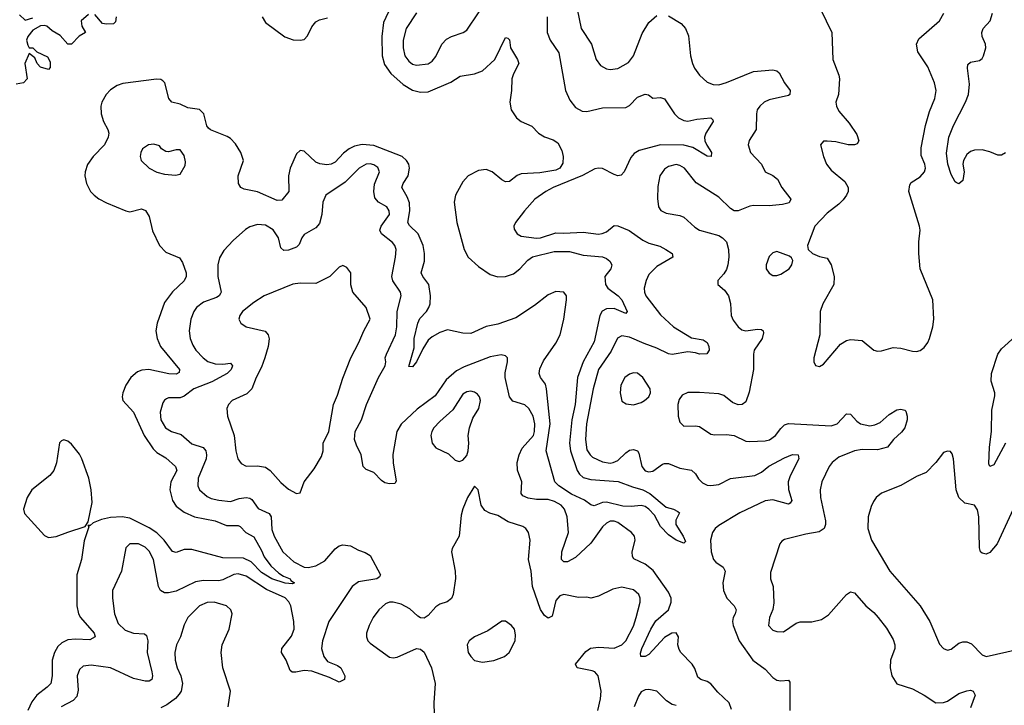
# Model space of a CAD drawing. Header units: inches. Extents: x 1771504 to 1971212, y 471788 to 643615.
# Tile 490 of 587: x 1893622 to 1898704, y 600497 to 604036. Entities that reach past the tile are written whole.
import ezdxf

# ---------------------------------------------------------------- set-up
doc = ezdxf.new("R2010")
doc.units = ezdxf.units.IN
doc.header["$MEASUREMENT"] = 0
doc.layers.add('B8690', color=7, linetype='Continuous')

msp = doc.modelspace()

# ---------------------------------------------------------------- linework, layer by layer
at = {"layer": 'B8690', "color": 5}
for points, elevation in [([(1895670, 604071.8), (1895617.3, 603990), (1895601.9, 603930), (1895600.4, 603890), (1895610.2, 603850), (1895630, 603821.6), (1895650, 603807), (1895670, 603801.7), (1895730, 603808.6), (1895750, 603821.2), (1895770, 603846), (1895801.5, 603910), (1895824.4, 603935.6), (1895850, 603949.4), (1895910.8, 603969.2), (1895930, 603981.3), (1896050, 604162)], 340), ([(1895538, 604102), (1895498.9, 604021.1), (1895491.2, 603948.8), (1895493.3, 603850), (1895505.4, 603805.4), (1895537.4, 603757.4), (1895601.4, 603701.4), (1895650, 603672.6), (1895690, 603661.5), (1895730, 603664.1), (1895846.8, 603713.2), (1895894.8, 603745.2), (1895970, 603756), (1896010, 603771.6), (1896074.6, 603830), (1896130, 603944), (1896141, 603941), (1896150, 603932), (1896155.2, 603890), (1896191.3, 603830), (1896197.6, 603810), (1896170, 603756.3), (1896161.9, 603730), (1896160.5, 603670), (1896151.1, 603610), (1896159.3, 603570), (1896186.9, 603530), (1896210, 603511.1), (1896265.9, 603485.9), (1896299.5, 603450), (1896330, 603431.1), (1896375.7, 603415.7), (1896399.8, 603399.8), (1896420.8, 603360.7), (1896426.8, 603330), (1896424.7, 603295.3), (1896409.7, 603270.3), (1896390, 603260.1), (1896306.4, 603246.4), (1896210, 603240.2), (1896189, 603231), (1896150, 603201), (1896130, 603199.2), (1896110, 603209.8), (1896060.5, 603250), (1896030, 603262.9), (1895990, 603257.6), (1895937.1, 603230), (1895910, 603198.4), (1895881.2, 603150), (1895871.6, 603130), (1895865, 603095), (1895878.9, 602990), (1895916.2, 602850), (1895935.9, 602810), (1895990, 602761.3), (1896050, 602721.6), (1896090, 602709.5), (1896130, 602710.1), (1896170, 602724.1), (1896203.5, 602750), (1896245.2, 602794.8), (1896268.7, 602811.3), (1896380.5, 602839.5), (1896460.3, 602840.3), (1896530, 602821.3), (1896630, 602812.8), (1896650, 602804.2), (1896667.5, 602790), (1896677.6, 602770), (1896672.4, 602750), (1896642.7, 602710), (1896645.2, 602670), (1896658, 602650), (1896711.3, 602611.3), (1896730, 602590.3), (1896757.4, 602530), (1896750, 602519.6), (1896690, 602545.8), (1896650, 602544.3), (1896628.1, 602531.9), (1896616.1, 602510), (1896586.3, 602373.7), (1896529.5, 602270.5), (1896500.3, 602190), (1896489.1, 602050), (1896472.4, 601970), (1896459.9, 601850), (1896464.4, 601810), (1896499.3, 601710), (1896510.5, 601690.5), (1896530, 601672.9), (1896570, 601662.5), (1896711.7, 601651.6), (1896784.2, 601624.2), (1896837.6, 601610), (1896874, 601590), (1896959.2, 601519.2), (1896996, 601510), (1897018.2, 601498.2), (1897028, 601490), (1897007.9, 601452.1), (1897008.9, 601430), (1897046.4, 601370), (1897058, 601342), (1897050, 601334), (1897010, 601349.7), (1896970, 601377.4), (1896930, 601420.4), (1896898.6, 601478.6), (1896870, 601509.8), (1896850, 601523.2), (1896830, 601528.1), (1896777.4, 601522.6), (1896735, 601525), (1896650, 601545.6), (1896630, 601543.6), (1896586.8, 601526.8), (1896570, 601531.6), (1896536.5, 601556.5), (1896470, 601587), (1896403.9, 601630), (1896383.6, 601650), (1896339.9, 601810), (1896359.5, 601950), (1896341.5, 602130), (1896335.1, 602155.1), (1896309.8, 602190), (1896302.3, 602210), (1896306.9, 602233.1), (1896325.3, 602274.7), (1896390, 602366.5), (1896411, 602410), (1896429.9, 602490), (1896444.5, 602590), (1896444.4, 602610), (1896430.4, 602630.4), (1896390, 602632.7), (1896350, 602615.8), (1896279.1, 602560.9), (1896182.2, 602497.8), (1896090, 602464.6), (1896030, 602453), (1895950, 602416.5), (1895910, 602418), (1895830, 602434.5), (1895790, 602421.7), (1895750, 602398.4), (1895730, 602381.2), (1895702.2, 602337.8), (1895670, 602269.7), (1895650, 602243.6), (1895630, 602246), (1895658.1, 602341.9), (1895657.7, 602390), (1895677.5, 602470), (1895687, 602493), (1895721.7, 602530), (1895733.6, 602550), (1895739.8, 602570), (1895741.8, 602610), (1895733.6, 602670), (1895702.3, 602710), (1895693.5, 602730), (1895710.6, 602790), (1895710.9, 602830), (1895704.2, 602870), (1895678.5, 602930), (1895633.4, 602973.4), (1895624.8, 602990), (1895635.6, 603050), (1895633.4, 603090), (1895621.7, 603121.7), (1895594.7, 603170), (1895600.9, 603190), (1895627.5, 603230), (1895633.4, 603270), (1895629.8, 603290), (1895618.5, 603310), (1895595.3, 603330), (1895450, 603386.8), (1895390, 603391.6), (1895350, 603382.5), (1895322.8, 603370), (1895293.5, 603346.5), (1895250, 603299.8), (1895230, 603289.9), (1895207.1, 603287.1), (1895171.3, 603291.3), (1895150, 603299.8), (1895090, 603358), (1895070, 603360.4), (1895050, 603344.2), (1895018.5, 603270), (1895010.1, 603229.9), (1895010.8, 603149.2), (1894975.5, 603104.5), (1894950, 603103), (1894850, 603148), (1894780.9, 603160.9), (1894763, 603170), (1894750.7, 603190.7), (1894749, 603230), (1894776.8, 603310), (1894763.4, 603350), (1894734.9, 603394.9), (1894710, 603422.3), (1894693.2, 603433.2), (1894607.1, 603467.1), (1894595.8, 603475.8), (1894588.5, 603488.5), (1894572.4, 603550), (1894550, 603572.8), (1894490, 603581.5), (1894450, 603599.3), (1894407, 603610), (1894391.1, 603630), (1894370.9, 603710), (1894360.3, 603720.3), (1894350, 603726.9), (1894328.7, 603728.7), (1894154.2, 603705.8), (1894124.3, 603695.7), (1894090, 603673.6), (1894067.8, 603650), (1894045.3, 603610), (1894040.8, 603590), (1894041.7, 603550), (1894055, 603510), (1894076.3, 603470), (1894081.1, 603450), (1894078.6, 603430), (1894059.4, 603390), (1894000.6, 603330), (1893971.2, 603288.8), (1893959, 603250), (1893958.3, 603230), (1893966, 603190), (1893987.1, 603150), (1894005.8, 603130), (1894030, 603111.8), (1894070, 603091), (1894170, 603048.9), (1894190, 603044.9), (1894250, 603060.2), (1894270.8, 603050.8), (1894290, 603020.5), (1894306.8, 602946.8), (1894343.8, 602870), (1894376, 602836), (1894446.8, 602806.8), (1894462.8, 602782.8), (1894481.1, 602730), (1894480.7, 602710), (1894471.5, 602688.5), (1894410, 602630.9), (1894370, 602576.3), (1894331.2, 602470), (1894324.7, 602430), (1894332, 602390), (1894349.3, 602350), (1894447, 602230), (1894445.8, 602214.2), (1894430, 602207.2), (1894391.5, 602208.5), (1894288.7, 602231.3), (1894252.6, 602227.4), (1894230, 602217.6), (1894195.3, 602190), (1894170, 602149.4), (1894153.4, 602110), (1894150.3, 602090), (1894154.4, 602070), (1894210, 602010.4), (1894264.3, 601890), (1894310, 601820.8), (1894330, 601802), (1894375.3, 601775.3), (1894426.7, 601730), (1894433.5, 601710), (1894401.6, 601650), (1894397.5, 601610), (1894410, 601554), (1894430, 601525.4), (1894470, 601493.4), (1894523.7, 601470), (1894630, 601448.6), (1894690, 601425.1), (1894750, 601425.5), (1894760.4, 601420.4), (1894788.9, 601388.9), (1894830, 601367.6), (1894870, 601295.4), (1894883, 601263), (1894917.3, 601217.3), (1894959.3, 601179.3), (1894983.7, 601163.7), (1895017.8, 601150), (1895022, 601142), (1895040.3, 601130), (1895030, 601124.8), (1894991.6, 601128.4), (1894922.5, 601150), (1894870, 601183.4), (1894817.3, 601237.3), (1894776.7, 601256.7), (1894670, 601258.4), (1894510, 601300.8), (1894470, 601300.8), (1894430, 601286.3), (1894410, 601290.7), (1894367, 601350), (1894330, 601387), (1894290, 601413.6), (1894190, 601462.6), (1894150, 601469.9), (1894090, 601465.8), (1894044.5, 601455.5), (1894001.6, 601438.4), (1893986, 601426), (1893974, 601426), (1893978, 601418), (1893954.1, 601345.9), (1893940.2, 601250), (1893917.3, 601170), (1893916.3, 601010), (1893925.4, 600970), (1893935, 600950), (1894006, 600870), (1894012, 600850), (1893984.5, 600835.5), (1893910, 600838.7), (1893870, 600834.6), (1893839.6, 600820.4), (1893818.7, 600801.3), (1893801.3, 600770), (1893790.2, 600730), (1893790.1, 600649.9), (1893782.2, 600610), (1893764, 600590), (1893710.7, 600549.3), (1893684.2, 600515.8), (1893663.5, 600470)], 320), ([(1896498.8, 604090), (1896520.6, 603990), (1896572.9, 603910), (1896597.8, 603830), (1896619.5, 603799.5), (1896650, 603782), (1896670, 603778.5), (1896710, 603784.7), (1896764.9, 603815.1), (1896789.8, 603850), (1896835.3, 603964.7), (1896870, 604021.6), (1896910, 604058)], 360), ([(1897755.3, 604090), (1897814.6, 603970), (1897818.3, 603830), (1897850.3, 603750), (1897853.7, 603730), (1897848, 603650), (1897834, 603610), (1897837.1, 603590), (1897850, 603563), (1897902.5, 603502.5), (1897942.8, 603442.8), (1897954, 603410), (1897945.2, 603394.8), (1897930.3, 603389.7), (1897898, 603390), (1897834.4, 603405.6), (1897790.5, 603409.5), (1897770, 603409), (1897754.8, 603390), (1897770.6, 603329.4), (1897787, 603290), (1897810, 603259.5), (1897880.9, 603200.9), (1897898, 603170), (1897897.4, 603150), (1897890.3, 603130), (1897873, 603107), (1897850, 603083), (1897790, 603037.3), (1897725.3, 602970), (1897687.7, 602870), (1897690.8, 602850), (1897714.8, 602830), (1897750, 602814), (1897790, 602804.9), (1897810, 602770.8), (1897826.3, 602710), (1897823.6, 602670), (1897767.4, 602570), (1897753.8, 602530), (1897751.5, 602410), (1897720.5, 602290), (1897720.7, 602270), (1897730, 602251.3), (1897750, 602246.8), (1897770, 602257.3), (1897858.5, 602361.5), (1897890, 602380.7), (1897910, 602384.9), (1897970, 602380.7), (1898030, 602330.6), (1898050, 602325.5), (1898070, 602326), (1898130, 602344.4), (1898170, 602341.3), (1898230, 602324.6), (1898250, 602323.1), (1898270, 602328.9), (1898290, 602343.7), (1898309.6, 602370), (1898317.4, 602390), (1898334.7, 602450), (1898340.4, 602490), (1898335.8, 602590), (1898269.6, 602750), (1898262.7, 602830), (1898262.7, 602890), (1898269.2, 602950), (1898266.6, 602970), (1898211.6, 603150), (1898216.6, 603183.4), (1898223.6, 603196.4), (1898270, 603224.9), (1898292.2, 603250), (1898297.7, 603270), (1898294, 603290), (1898274.7, 603334.7), (1898275.2, 603375.2), (1898296.5, 603490), (1898318.1, 603561.9), (1898346, 603630), (1898352.7, 603670), (1898343.9, 603710), (1898310, 603792), (1898258.5, 603870), (1898251, 603910), (1898262.5, 603937.5), (1898369.4, 604030), (1898391.6, 604070)], 380), ([(1893977.3, 604062.7), (1893938.8, 604030), (1893943, 604003), (1893961, 603970), (1893928.3, 603951.7), (1893890, 603909.6), (1893869.6, 603909.6), (1893830, 603954), (1893790, 603978), (1893762.3, 604002.3), (1893750, 604006.3), (1893730, 604004), (1893690, 603981.3), (1893664, 603950), (1893657.3, 603930), (1893664, 603904), (1893670.9, 603890.9), (1893690, 603890.6), (1893710.8, 603870), (1893764.5, 603844.5), (1893778.5, 603818.5), (1893779.5, 603790), (1893770, 603778.4), (1893730, 603790.9), (1893712, 603810), (1893699.3, 603839.3), (1893670, 603862), (1893648.4, 603810), (1893660.7, 603730), (1893641, 603710), (1893603.3, 603703.3)], 280), ([(1893621.6, 604061.6), (1893650, 604034.3), (1893690, 604044.9)], 280), ([(1894119.3, 604050), (1894115.5, 604024.5), (1894105.4, 604014.6), (1894070, 604012.3), (1894050, 604016), (1894010, 604063.6)], 280), ([(1894874, 604050), (1894890, 604021.3), (1894990, 603947.2), (1895032.8, 603932.8), (1895070, 603930.3), (1895090, 603933.7), (1895107.9, 603952), (1895130, 603999.1), (1895150, 604024.4), (1895170, 604035.8), (1895210, 604045.7)], 320), ([(1896344.2, 604050), (1896345.2, 603970), (1896360.2, 603930), (1896404.1, 603864.1), (1896439.5, 603670), (1896460.6, 603620.6), (1896490, 603582), (1896524.6, 603564.6), (1896550, 603562.1), (1896630, 603581.2), (1896750, 603582.8), (1896770, 603592.3), (1896810, 603635.6), (1896850, 603652.3), (1896867.8, 603647.7), (1896890, 603630.6), (1896930, 603634.9), (1896950, 603626.7), (1897001.3, 603550), (1897023.1, 603530), (1897050, 603515.9), (1897070, 603512.9), (1897117.3, 603522.7), (1897189.1, 603529.1), (1897199.2, 603519.2), (1897201.6, 603510), (1897163.5, 603450), (1897157.3, 603430), (1897158.8, 603410), (1897168.1, 603388.1), (1897193.2, 603350), (1897190.6, 603330), (1897170, 603330.9), (1897096.6, 603376.6), (1897050, 603388), (1896929.1, 603390.9), (1896819.4, 603360.6), (1896794.1, 603345.9), (1896775.5, 603324.5), (1896742.6, 603250), (1896726.5, 603233.5), (1896710, 603230.9), (1896690, 603236.2), (1896630, 603268.5), (1896610, 603270.4), (1896590, 603265.6), (1896527.5, 603232.5), (1896375.3, 603170), (1896337.3, 603150), (1896281, 603110), (1896226.6, 603050), (1896180.2, 602990), (1896172.3, 602970), (1896174.2, 602954.2), (1896190.3, 602930), (1896210, 602919), (1896290, 602908.3), (1896310, 602910.1), (1896390, 602935.5), (1896430, 602933.8), (1896530, 602940.1), (1896610, 602929.4), (1896628.3, 602931.7), (1896650, 602941.8), (1896690, 602972.9), (1896710, 602971.7), (1896767.7, 602947.7), (1896837.7, 602897.7), (1896870, 602883), (1896926.4, 602866.4), (1896957.6, 602850), (1896990.4, 602830), (1896992.4, 602810), (1896910, 602761.4), (1896870, 602720.3), (1896854.6, 602690), (1896845, 602650), (1896846.1, 602630), (1896853.5, 602610), (1896930, 602512.2), (1896996.8, 602450), (1897090, 602394.7), (1897150, 602384), (1897170, 602370.3), (1897178.3, 602350), (1897181.3, 602330), (1897168.6, 602311.4), (1897130.2, 602309.8), (1897110, 602316.8), (1897070, 602321.2), (1896990, 602308.4), (1896970, 602310.6), (1896910, 602340.9), (1896844.4, 602364.4), (1896770, 602397.9), (1896730, 602403.7), (1896707.3, 602392.7), (1896674.9, 602325.1), (1896610.1, 602230), (1896581.5, 602130), (1896548, 601950), (1896542.3, 601870), (1896550, 601816), (1896566, 601790), (1896578.5, 601778.5), (1896630, 601754.4), (1896670, 601747.8), (1896685.2, 601750), (1896710, 601761.2), (1896750, 601801.1), (1896770, 601814.9), (1896790, 601818), (1896810, 601810.3), (1896818.4, 601798.4), (1896833.8, 601730), (1896850, 601708.1), (1896870, 601701.8), (1896890, 601705.8), (1896939, 601741), (1896950, 601746), (1896970, 601744.7), (1897030, 601722), (1897090, 601710.2), (1897110, 601692), (1897126.3, 601666.3), (1897145.9, 601645.9), (1897170, 601634.3), (1897190, 601630.9), (1897230, 601636.3), (1897291.5, 601668.5), (1897416.6, 601683.4), (1897450, 601701), (1897489.1, 601730.9), (1897570, 601775), (1897610, 601792.1), (1897639.3, 601790), (1897642.6, 601770), (1897598.2, 601681.8), (1897588, 601650), (1897590.5, 601610.6), (1897606.5, 601553.5), (1897599.3, 601540.7), (1897590, 601536.1), (1897510, 601557.6), (1897470, 601552.8), (1897339, 601490), (1897230, 601425.7), (1897211, 601409), (1897198.5, 601390), (1897186.8, 601350), (1897190.2, 601290), (1897203.2, 601250), (1897215.3, 601235.3), (1897252.9, 601210), (1897263.6, 601190), (1897251.8, 601130), (1897254.2, 601090), (1897272, 601050), (1897309.1, 601010), (1897320.7, 600990), (1897315.6, 600970), (1897303.9, 600950), (1897301.4, 600930), (1897304.4, 600910), (1897335.9, 600830), (1897406.5, 600730), (1897470, 600683.2), (1897510, 600640.3), (1897530, 600626.9), (1897550, 600622.8), (1897590, 600626.7), (1897596.9, 600616.9), (1897596.3, 600470)], 340), ([(1896970, 604056), (1897035.8, 604015.8), (1897058, 603990), (1897073.3, 603953.3), (1897084, 603850), (1897094, 603810), (1897105.2, 603785.2), (1897130, 603750.2), (1897170, 603712.7), (1897201.2, 603701.2), (1897230, 603700.2), (1897270, 603711.1), (1897410, 603769.3), (1897510, 603776.5), (1897530, 603772.4), (1897542, 603762), (1897570.3, 603710), (1897598.7, 603670), (1897597.6, 603650), (1897590, 603644.8), (1897490, 603622.4), (1897464.4, 603610), (1897441.8, 603590), (1897429.2, 603570), (1897424.1, 603550), (1897423.2, 603470), (1897387, 603413), (1897381.8, 603390), (1897394.4, 603350), (1897450.4, 603290), (1897470.4, 603250.4), (1897510, 603232.4), (1897533.4, 603213.4), (1897555.3, 603170), (1897602.4, 603110), (1897592.7, 603090), (1897558.6, 603081.4), (1897490, 603074.7), (1897410, 603076.5), (1897390, 603073.3), (1897330, 603048.7), (1897310, 603049.8), (1897290, 603062), (1897230, 603119.8), (1897113.9, 603193.9), (1897053.1, 603270), (1897030, 603284.1), (1897010, 603288), (1896970, 603278.5), (1896950, 603265.3), (1896926.7, 603230), (1896915.5, 603175.5), (1896913.7, 603113.7), (1896918.4, 603070), (1896931.6, 603051.5), (1896958.2, 603038.2), (1897030, 603025.2), (1897050, 603016.5), (1897105.8, 602965.8), (1897130, 602950.2), (1897230, 602922), (1897250, 602910.3), (1897269.3, 602889.3), (1897279.7, 602850), (1897281.5, 602810), (1897277.2, 602770), (1897270, 602747), (1897255.9, 602724.1), (1897224.7, 602690), (1897224.7, 602670), (1897259.9, 602639.9), (1897279.6, 602610), (1897291.1, 602571.1), (1897294.3, 602510), (1897304.5, 602484.5), (1897330, 602450.2), (1897350, 602435.9), (1897370, 602430.2), (1897430, 602438.5), (1897450, 602437), (1897459.3, 602430), (1897460.4, 602420.4), (1897454.2, 602390), (1897413.6, 602330), (1897409.2, 602310), (1897410.3, 602230), (1897386.9, 602113.1), (1897370, 602063.7), (1897350.3, 602049.8), (1897330, 602048.2), (1897300.3, 602060.3), (1897255.8, 602095.8), (1897230, 602104.8), (1897130, 602111.9), (1897070, 602111), (1897042, 602098), (1897025.1, 602074.9), (1897018.3, 602050), (1897020.2, 601990), (1897030, 601959.1), (1897050, 601938.4), (1897110, 601940.2), (1897130, 601936.1), (1897190, 601897.4), (1897210, 601893.1), (1897270, 601894.9), (1897309.2, 601889.2), (1897370, 601860.3), (1897390, 601859.6), (1897470, 601862.6), (1897492.4, 601867.6), (1897523.1, 601890), (1897550, 601926.7), (1897570, 601944.9), (1897590, 601951.7), (1897810, 601939), (1897841.1, 601950), (1897890, 602001.7), (1897910, 602000.3), (1897943.2, 601963.2), (1897961.1, 601950), (1898010, 601939.5), (1898035.5, 601944.5), (1898062.9, 601957.1), (1898110, 601998.9), (1898150, 602022.4), (1898170, 602025.5), (1898190, 602020.7), (1898195.1, 602015.1), (1898203.1, 601990), (1898202.6, 601970), (1898190.3, 601930), (1898173, 601907), (1898132.4, 601870), (1898101.6, 601830), (1898050, 601816.5), (1897970, 601818.1), (1897930, 601809.9), (1897850, 601777.2), (1897815, 601750), (1897800.6, 601730), (1897762, 601650), (1897752.8, 601610), (1897755.8, 601570), (1897780.9, 601450), (1897780.9, 601430), (1897774.2, 601410), (1897748, 601392), (1897679.5, 601380.5), (1897570, 601353), (1897555.8, 601344.2), (1897545.7, 601330), (1897496.6, 601183.4), (1897496.9, 601150), (1897511.3, 601110), (1897514.4, 601025.6), (1897508.9, 600991.1), (1897492.3, 600950), (1897487.4, 600910), (1897510, 600885.7), (1897530, 600877.4), (1897564.4, 600875.6), (1897630, 600920.9), (1897650, 600928.9), (1897710, 600928.4), (1897759.6, 600940.4), (1897796.4, 600963.6), (1897890, 601068.5), (1897910, 601082.4), (1897930, 601077.1), (1897990, 601010.3), (1898030, 600976.5), (1898053.4, 600950), (1898095.8, 600895.8), (1898130, 600836.3), (1898138.5, 600810), (1898138.5, 600790), (1898116, 600730), (1898114.6, 600690), (1898123.2, 600650), (1898150, 600608.9), (1898230, 600582.2), (1898290.1, 600550.1), (1898350.2, 600510.2), (1898390, 600511.5), (1898410, 600519.1), (1898470, 600558.5), (1898510, 600572.3), (1898530, 600574.7), (1898544, 600570), (1898553.1, 600550), (1898530, 600484)], 360), ([(1898710.9, 603349.1), (1898690, 603337.3), (1898670, 603336.4), (1898630, 603354.8), (1898590, 603364.7), (1898550, 603362.4), (1898530, 603355.1), (1898510, 603340.7), (1898493.4, 603310), (1898490.3, 603290), (1898497.4, 603250), (1898490, 603206), (1898470, 603189.4), (1898455.9, 603195.9), (1898450, 603199.3), (1898430, 603237), (1898412.3, 603290), (1898406.3, 603346.3), (1898418.3, 603430), (1898441.6, 603490), (1898504.5, 603610), (1898518.4, 603650), (1898524, 603704), (1898514.1, 603785.9), (1898515.8, 603804.2), (1898530, 603816.9), (1898575.4, 603824.6), (1898590, 603836.5), (1898597.3, 603850), (1898609, 603890), (1898607.3, 603910), (1898590.6, 603950), (1898587.3, 603970), (1898594.6, 603990), (1898631.6, 604030), (1898642.9, 604070)], 360), ([(1897295.1, 600475.1), (1897284.2, 600510), (1897225.3, 600565.3), (1897190, 600608.6), (1897170, 600620.9), (1897137, 600630), (1897122.8, 600642.8), (1897107.3, 600687.3), (1897093.5, 600710), (1897034.3, 600770), (1897025, 600785), (1897019.3, 600810), (1897021.5, 600850), (1897010.5, 600870.5), (1896988.7, 600870), (1896950, 600847.4), (1896870, 600759.9), (1896850, 600749.2), (1896828, 600750), (1896826.3, 600766.3), (1896833.7, 600790), (1896879, 600890), (1896906.1, 600933.9), (1896969.9, 600990), (1896984.9, 601030), (1896984.3, 601050), (1896970, 601081.5), (1896892.2, 601192.2), (1896850, 601226.2), (1896792.6, 601252.6), (1896784.5, 601264.5), (1896784, 601290), (1896798.9, 601350), (1896795, 601370), (1896779.8, 601390), (1896710, 601440.6), (1896690, 601447.7), (1896670, 601447), (1896650, 601436.8), (1896630, 601418.6), (1896570, 601334.2), (1896490, 601260.3), (1896450, 601238.4), (1896430, 601236.9), (1896417.7, 601250), (1896419.4, 601290), (1896454.9, 601390), (1896448, 601470), (1896433.2, 601510), (1896416.2, 601530), (1896382, 601550), (1896350, 601559.3), (1896290, 601559.9), (1896246.7, 601566.7), (1896218.9, 601578.9), (1896210.9, 601590), (1896214.2, 601650), (1896191.1, 601711.1), (1896189.3, 601750), (1896200.2, 601790), (1896215.9, 601824.1), (1896273.7, 601890), (1896279.9, 601910), (1896280.1, 601950), (1896271.6, 601990), (1896249.3, 602029.3), (1896228.4, 602048.4), (1896167.1, 602067.1), (1896150.7, 602090), (1896127.2, 602190), (1896126.8, 602213.2), (1896140.4, 602270), (1896139.7, 602290), (1896130, 602300.5), (1896106.3, 602306.3), (1896050, 602296.1), (1895915.3, 602244.7), (1895875.9, 602224.1), (1895822.4, 602177.6), (1895765.7, 602094.3), (1895673.8, 602026.2), (1895591.3, 601948.7), (1895568.7, 601910), (1895547.5, 601792.5), (1895548.8, 601748.8), (1895565.5, 601654.5), (1895558, 601642), (1895530, 601639.7), (1895506.2, 601646.2), (1895490, 601657), (1895450, 601699.5), (1895410, 601714.5), (1895394.5, 601730), (1895384.5, 601790), (1895360, 601840), (1895350.6, 601870), (1895352.8, 601910), (1895385.8, 601970), (1895411.3, 602050), (1895473, 602190), (1895509, 602250), (1895512.1, 602270), (1895509, 602290), (1895514.8, 602310), (1895561.7, 602410), (1895569.1, 602450), (1895569.9, 602530.1), (1895591.7, 602610), (1895587.9, 602630), (1895547.8, 602687.8), (1895543.2, 602710), (1895562.4, 602810), (1895565.3, 602850), (1895558.7, 602870), (1895546.3, 602886.4), (1895489.7, 602930), (1895480.4, 602950), (1895486.9, 602970), (1895529.8, 603030), (1895529.7, 603050), (1895516.4, 603070), (1895473.9, 603093.9), (1895455.7, 603115.7), (1895449.1, 603150), (1895452.6, 603187.4), (1895479.2, 603250), (1895470, 603273.1), (1895450, 603286.4), (1895430, 603292.1), (1895410, 603290.6), (1895374, 603270), (1895301.9, 603198.1), (1895201.8, 603130), (1895185.8, 603094.2), (1895181.4, 603030), (1895170, 602984.7), (1895150, 602961.8), (1895090, 602927.4), (1895077.7, 602910), (1895064.1, 602875.9), (1895050, 602861.1), (1895010, 602845.7), (1894984.7, 602844.7), (1894970, 602858), (1894957.6, 602910), (1894930, 602950.7), (1894890, 602975), (1894850, 602979.4), (1894810, 602967.5), (1894786.5, 602953.5), (1894723.7, 602896.3), (1894675.9, 602844.1), (1894653.4, 602806.6), (1894644.8, 602770), (1894644.7, 602710), (1894661.4, 602630), (1894658, 602622), (1894651.2, 602610), (1894638.1, 602601.9), (1894570, 602577.2), (1894535, 602550), (1894521.5, 602530), (1894504.8, 602490), (1894497, 602430), (1894501.7, 602390), (1894515.3, 602355.3), (1894531, 602330), (1894568.4, 602290), (1894592.3, 602272.3), (1894630, 602260.1), (1894670, 602258), (1894710, 602263.8), (1894720.3, 602250), (1894713.6, 602230), (1894692, 602210), (1894613.9, 602166.1), (1894520.7, 602130), (1894470, 602093.4), (1894450, 602085), (1894390, 602084.5), (1894380.3, 602079.7), (1894370, 602072.6), (1894361.5, 602058.5), (1894347.3, 602010), (1894350.8, 601970), (1894373.8, 601930), (1894405.7, 601910), (1894455.3, 601895.3), (1894510, 601846.7), (1894568.6, 601828.6), (1894582.7, 601810), (1894586.3, 601790), (1894583.6, 601770), (1894542.2, 601670), (1894541.2, 601630), (1894550, 601609.2), (1894590, 601575.5), (1894610, 601565.4), (1894650, 601555.2), (1894710, 601549.2), (1894755.4, 601564.6), (1894790, 601569.5), (1894810, 601567), (1894820.1, 601560.1), (1894853.4, 601513.4), (1894910, 601487.5), (1894919.1, 601470), (1894924.1, 601404.1), (1894934.8, 601370), (1894980.5, 601290), (1895037, 601236.9), (1895090, 601210.8), (1895110, 601208.4), (1895150, 601216.8), (1895196.6, 601243.4), (1895250, 601305.2), (1895270, 601320.3), (1895290, 601326.3), (1895330, 601319.6), (1895370, 601297.4), (1895405.8, 601285.8), (1895430.3, 601270.3), (1895483.8, 601170), (1895478.9, 601161.1), (1895466, 601150), (1895370, 601134.8), (1895338.7, 601110), (1895216.8, 600930), (1895184.1, 600830), (1895180.1, 600790), (1895191, 600750), (1895210, 600723.5), (1895262.6, 600702.6), (1895279.5, 600690), (1895300.4, 600650), (1895299.1, 600630), (1895270, 600616.2), (1895221.2, 600641.2), (1895130, 600673.2), (1895090, 600676.1), (1895047.5, 600667.5), (1895028.7, 600668.7), (1895017.4, 600677.4), (1894998, 600730), (1894973.3, 600770), (1894975.1, 600790), (1895025.6, 600854.4), (1895038.1, 600890), (1895036.2, 600930), (1895020.7, 601010), (1895011.7, 601031.7), (1894992.1, 601052.1), (1894895.8, 601095.8), (1894790, 601164.5), (1894750, 601175.8), (1894726.8, 601173.2), (1894670, 601145.4), (1894650, 601140.2), (1894570, 601141.4), (1894530, 601134.2), (1894430, 601087.2), (1894390, 601077.5), (1894370, 601078.4), (1894349.1, 601089.1), (1894338.4, 601110), (1894311.9, 601250), (1894290, 601293.3), (1894270, 601312.8), (1894235.1, 601330), (1894190, 601330.8), (1894168.9, 601310), (1894148, 601190), (1894101.5, 601090), (1894101.5, 601050), (1894111.4, 600970), (1894130, 600919.2), (1894165.5, 600885.5), (1894210, 600869.4), (1894266.1, 600866.1), (1894277, 600857), (1894283, 600830), (1894280.2, 600770), (1894304.6, 600670), (1894306.9, 600650), (1894303.1, 600630), (1894290, 600621), (1894270, 600621.5), (1894210, 600636.4), (1894090, 600690.6), (1893990, 600705), (1893950, 600699.1), (1893930, 600681.5), (1893918.1, 600650), (1893924.4, 600575.6), (1893916.8, 600543.2), (1893897.7, 600522.3), (1893835.8, 600490)], 340), ([(1898709.6, 601850.4), (1898650, 601738), (1898630, 601729.6), (1898624, 601744), (1898627.2, 601830), (1898637.9, 601910), (1898639.9, 602020.1), (1898655, 602095), (1898655.3, 602110), (1898636.8, 602170), (1898637.3, 602210), (1898670, 602310.3), (1898690, 602336.9), (1898759.3, 602400.7)], 360), ([(1898749, 601510), (1898666.5, 601330), (1898630, 601286.6), (1898610, 601277.4), (1898590, 601282), (1898582, 601290), (1898576.4, 601310), (1898572.8, 601470), (1898565.6, 601505.6), (1898550, 601529.4), (1898501, 601541), (1898469.8, 601569.8), (1898455.5, 601610), (1898441.3, 601770), (1898434.9, 601794.9), (1898426.6, 601806.6), (1898410, 601809.5), (1898390, 601802.9), (1898350.2, 601749.8), (1898300.4, 601699.6), (1898250, 601678.5), (1898170, 601630.9), (1898070, 601591.6), (1898043, 601570), (1898028.4, 601550), (1898017.2, 601522.8), (1898001.7, 601470), (1897999.6, 601410), (1898018.3, 601350), (1898112.4, 601190), (1898270.2, 601010), (1898319.6, 600930), (1898370, 600813), (1898390, 600790.4), (1898410, 600782), (1898430, 600787.2), (1898470, 600818.3), (1898490, 600825.5), (1898510, 600825.2), (1898534.2, 600814.2), (1898590, 600758.4), (1898610, 600748.5), (1898770, 600784.9)], 380), ([(1896605.7, 600470), (1896620.2, 600530), (1896622.9, 600570), (1896608.5, 600650), (1896591.1, 600670), (1896575.9, 600675.9), (1896499.3, 600690), (1896491.3, 600710), (1896544.3, 600775.7), (1896568.2, 600791.8), (1896610, 600797.4), (1896690, 600793), (1896730, 600808.7), (1896750, 600829.3), (1896790, 600906), (1896803.9, 600950), (1896824.5, 601030), (1896824.5, 601050), (1896817.6, 601070), (1896790, 601092.5), (1896730, 601106.5), (1896682.6, 601097.4), (1896610, 601061.3), (1896570, 601049.5), (1896550, 601055.3), (1896506.4, 601053.6), (1896430, 601068.8), (1896410, 601062), (1896390, 601038.9), (1896370, 600958), (1896350, 600946.8), (1896330, 600960.3), (1896310, 600991), (1896269.2, 601110), (1896262.5, 601190), (1896248.9, 601250), (1896257.1, 601350), (1896248.5, 601390), (1896234.3, 601410), (1896219.6, 601419.6), (1896143.8, 601443.8), (1896090, 601476.8), (1896049, 601489), (1896023.3, 601503.3), (1896004.2, 601530), (1895988.9, 601608.9), (1895970, 601628), (1895934, 601570), (1895908.4, 601511.6), (1895900.6, 601479.4), (1895890.3, 601369.7), (1895853.7, 601306.3), (1895850.7, 601289.3), (1895870.3, 601190.3), (1895871.5, 601151.5), (1895859, 601070), (1895851.3, 601048.7), (1895829.1, 601030.9), (1895790, 601018.7), (1895770, 601006), (1895730, 600960.7), (1895710, 600947), (1895690, 600949.5), (1895676.6, 600956.6), (1895635.3, 600995.3), (1895590, 601019.8), (1895550, 601029.8), (1895530, 601028.9), (1895510, 601021.5), (1895475, 600990), (1895446.7, 600950), (1895425.2, 600910), (1895412.4, 600870), (1895411.5, 600850), (1895418.9, 600830), (1895430, 600818), (1895530, 600745.5), (1895550, 600741.6), (1895570, 600746.4), (1895670, 600790.8), (1895690, 600787.3), (1895710, 600770.7), (1895747.6, 600690), (1895766, 600610), (1895758.9, 600510), (1895761.6, 600450)], 360), ([(1894697.6, 600490), (1894709.7, 600570), (1894669.8, 600689.8), (1894661.5, 600770), (1894667.6, 600810), (1894703.8, 600890), (1894718, 600970), (1894712, 600990), (1894689.6, 601010), (1894626, 601030), (1894590, 601027.8), (1894550, 601010.5), (1894489.1, 600950), (1894470, 600912.3), (1894451.8, 600850), (1894431, 600810), (1894422.2, 600770), (1894423.8, 600730), (1894434, 600690), (1894452.8, 600650), (1894461.5, 600610), (1894454.8, 600570), (1894445.8, 600554.2), (1894426.8, 600533.2), (1894381, 600499), (1894350, 600484)], 360), ([(1897010, 600497), (1896990, 600501.5), (1896960, 600520), (1896910, 600569.6), (1896870, 600578.7), (1896850, 600576.9), (1896830, 600566.6), (1896815.4, 600544.6), (1896792.9, 600490)], 360)]:
    msp.add_lwpolyline(points, dxfattribs=dict(at, elevation=elevation))
for points, elevation in [([(1894314, 603394), (1894286.8, 603390), (1894255.5, 603370), (1894246.4, 603350), (1894243.8, 603330), (1894248.2, 603310), (1894290.5, 603270), (1894330, 603249), (1894370, 603238.9), (1894425.8, 603234.2), (1894450, 603238.8), (1894476.3, 603283.7), (1894477.7, 603302.3), (1894470, 603334.5), (1894450, 603363.5), (1894430, 603364.8), (1894390, 603354), (1894375.8, 603355.8), (1894354.5, 603370), (1894344.2, 603384.2)], 340), ([(1897530, 602839.3), (1897510, 602833.2), (1897490, 602814), (1897474.9, 602770), (1897475.5, 602750), (1897490, 602728), (1897510, 602716.3), (1897530, 602716.3), (1897550, 602722.4), (1897594, 602750), (1897606.6, 602770), (1897612.5, 602792.5), (1897606, 602806), (1897594.8, 602814.8)], 380), ([(1895290, 602767.6), (1895270, 602758.4), (1895222, 602710), (1895150, 602674.2), (1895070, 602676.4), (1895031.1, 602671.1), (1894883, 602610), (1894830, 602576.9), (1894771.8, 602530), (1894758, 602510), (1894753.7, 602490), (1894763.1, 602470), (1894790.6, 602450), (1894889.1, 602429.1), (1894904.2, 602410), (1894909.2, 602389.2), (1894904.2, 602350), (1894887.6, 602290), (1894870, 602243.1), (1894842.1, 602190), (1894820.1, 602130), (1894794.5, 602105.5), (1894718.9, 602070), (1894700.3, 602050), (1894690.3, 602030), (1894695.2, 601990), (1894729.5, 601890), (1894737.3, 601810), (1894747.5, 601770), (1894765.5, 601745.5), (1894790, 601731.3), (1894850, 601733.7), (1894890, 601726.3), (1894914.7, 601710), (1894970, 601647.6), (1895010, 601612.2), (1895050, 601591), (1895070, 601594), (1895089.6, 601650), (1895142.4, 601717.6), (1895179.4, 601780.6), (1895187.7, 601810), (1895189, 601851), (1895218, 601910), (1895242.2, 602050), (1895262.6, 602097.4), (1895290, 602185.5), (1895330.8, 602290), (1895373, 602370), (1895397.8, 602430), (1895431.3, 602490), (1895410, 602551.2), (1895340.7, 602630), (1895331.9, 602668.1), (1895331.3, 602730), (1895310, 602757.6)], 360), ([(1896790, 602213), (1896770, 602206.3), (1896745.3, 602190), (1896725.3, 602150), (1896721.1, 602110), (1896730, 602067.3), (1896752.5, 602052.5), (1896790, 602048.7), (1896830, 602059.5), (1896846.6, 602070), (1896869.5, 602090), (1896877.6, 602110), (1896875.6, 602130), (1896837.6, 602190), (1896810, 602211.5)], 360), ([(1895950, 602118.5), (1895930, 602115.6), (1895910, 602102.3), (1895857.7, 602022.3), (1895790, 601962.8), (1895759.7, 601930), (1895748.5, 601910), (1895744.7, 601890), (1895751.1, 601851.1), (1895770, 601826), (1895834.8, 601794.8), (1895870, 601763), (1895890, 601756.3), (1895910, 601762), (1895930, 601786.8), (1895937.2, 601810), (1895940.3, 601850), (1895936.8, 601890), (1895944.2, 601930), (1895961.2, 601978.8), (1895990.9, 602030), (1896000.9, 602070), (1895994.7, 602090), (1895984, 602104), (1895970, 602113.7)], 360), ([(1893850, 601868.3), (1893836.9, 601863.1), (1893827.9, 601852.1), (1893811, 601749), (1893798, 601710), (1893776.7, 601683.3), (1893684.8, 601610), (1893660.9, 601570), (1893642, 601510), (1893647.4, 601487.4), (1893750, 601373.4), (1893770, 601363.6), (1893810, 601367.7), (1893870, 601391.7), (1893960.4, 601419.6), (1893975.3, 601444.7), (1893996.2, 601543.8), (1893990.7, 601610), (1893978.6, 601670), (1893942.1, 601770), (1893930, 601793.8), (1893890, 601845.6), (1893870, 601860.8)], 320), ([(1896130, 600932.3), (1896110, 600932), (1896037.8, 600882.2), (1895970.2, 600849.8), (1895941.6, 600830), (1895932.2, 600810), (1895937.4, 600770), (1895950, 600748.4), (1895970, 600727.9), (1896010, 600719.7), (1896070, 600728), (1896124.5, 600750), (1896147.6, 600770), (1896178.9, 600830), (1896181.3, 600861.3), (1896175.1, 600890), (1896160.9, 600910)], 380)]:
    msp.add_lwpolyline(points, close=True, dxfattribs=dict(at, elevation=elevation))

doc.saveas('drawing.dxf')
